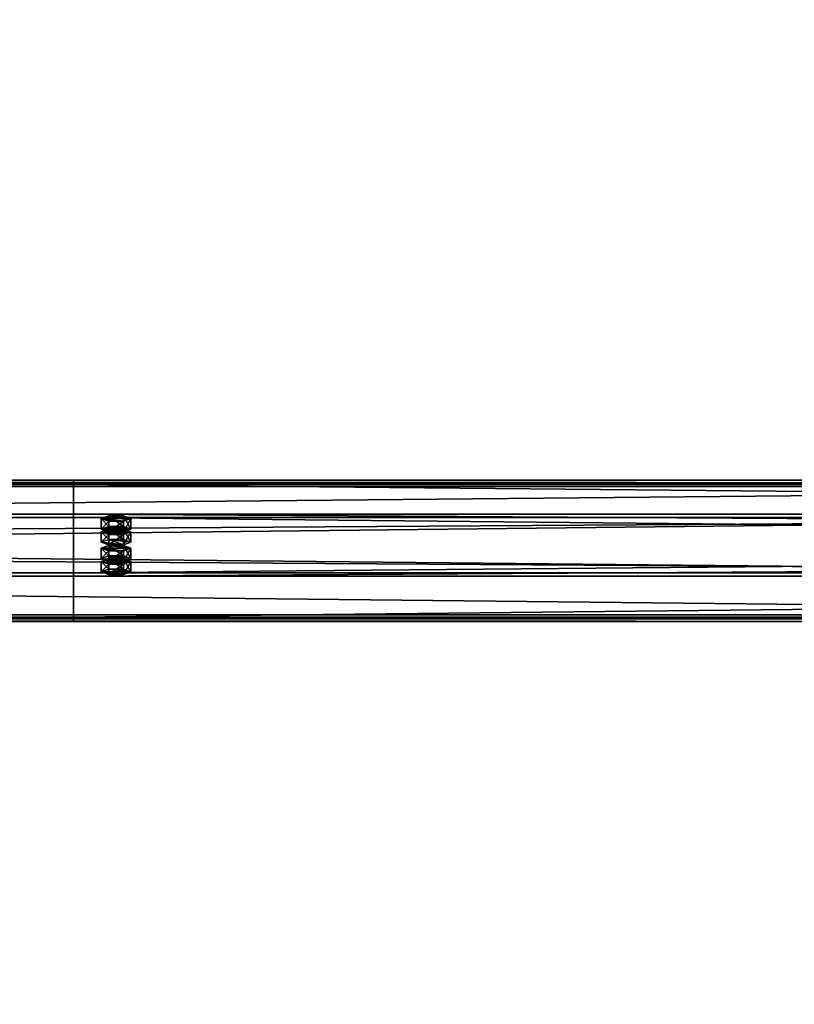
# Model space of a CAD drawing. Header units: millimetres. Extents: x -333 to 67333, y -930 to 39730.
# Tile 649 of 656: x 4862 to 5407, y 27432 to 28125. Entities that reach past the tile are written whole.
import ezdxf

# ---------------------------------------------------------------- set-up
doc = ezdxf.new("R2010")
doc.units = ezdxf.units.MM
for name, color, linetype in [('13', 7, 'Continuous'), ('3', 7, 'Continuous'), ('95', 7, 'Continuous')]:
    doc.layers.add(name, color=color, linetype=linetype)

msp = doc.modelspace()

# ---------------------------------------------------------------- meshes
at = {"layer": '13', "color": 30}
mesh = msp.add_polyface(dxfattribs=at)
corners = [(-330.01, 27704.63, 5790.63), (-330.01, 27777.02, 5775.24), (6099.99, 27777.02, 5775.24), (6099.99, 27704.63, 5790.63), (-330.01, 27735.85, 5581.57), (6099.99, 27735.85, 5581.57), (-330.01, 27796.5, 5568.68), (6099.99, 27796.5, 5568.68), (-330.01, 27799.2, 5581.4), (6099.99, 27799.2, 5581.4), (-330.01, 27801.15, 5580.98), (6099.99, 27801.15, 5580.98), (-330.01, 27798.04, 5566.31), (6099.99, 27798.04, 5566.31), (-330.01, 27733.48, 5580.03), (6099.99, 27733.48, 5580.03), (-330.01, 27774.64, 5773.7), (6099.99, 27774.64, 5773.7), (-330.01, 27706.17, 5788.26), (6099.99, 27706.17, 5788.26), (-330.01, 27703.47, 5775.54), (6099.99, 27703.47, 5775.54), (-330.01, 27701.51, 5775.96), (6099.99, 27701.51, 5775.96)]
mesh.append_faces([[corners[k] for k in face] for face in [(0, 2, 3, 3), (1, 5, 2, 2), (4, 7, 5, 5), (6, 9, 7, 7), (8, 11, 9, 9), (10, 13, 11, 11), (12, 15, 13, 13), (14, 17, 15, 15), (16, 19, 17, 17), (18, 21, 19, 19), (20, 23, 21, 21), (22, 3, 23, 23), (8, 12, 10, 10), (20, 0, 22, 22), (11, 7, 9, 9)]], dxfattribs={"vtx0": -1, "color": 30})
mesh.append_faces([[corners[k] for k in face] for face in [(1, 16, 4, 4), (16, 0, 18, 18), (18, 0, 20, 20), (14, 4, 16, 16), (3, 19, 23, 23), (19, 2, 17, 17), (15, 5, 13, 13), (5, 17, 2, 2), (13, 7, 11, 11)]], dxfattribs={"vtx0": -1, "vtx1": -1, "color": 30})
mesh.append_faces([[corners[k] for k in face] for face in [(12, 8, 6, 6), (16, 1, 0, 0), (6, 14, 12, 12), (14, 6, 4, 4), (19, 3, 2, 2), (5, 15, 17, 17), (13, 5, 7, 7)]], dxfattribs={"vtx0": -1, "vtx2": -1, "vtx3": -1, "color": 30})
mesh.append_faces([[corners[k] for k in face] for face in [(21, 23, 19, 19)]], dxfattribs={"vtx1": -1, "color": 30})
mesh.append_faces([[corners[k] for k in face] for face in [(0, 1, 2, 2), (1, 4, 5, 5), (4, 6, 7, 7), (6, 8, 9, 9), (8, 10, 11, 11), (10, 12, 13, 13), (12, 14, 15, 15), (14, 16, 17, 17), (16, 18, 19, 19), (18, 20, 21, 21), (20, 22, 23, 23), (22, 0, 3, 3)]], dxfattribs={"vtx2": -1, "vtx3": -1, "color": 30})
mesh = msp.add_polyface(dxfattribs=at)
corners = [(4899.99, 27704.63, 5790.63), (4899.99, 27777.02, 5775.24), (11699.99, 27777.02, 5775.24), (11699.99, 27704.63, 5790.63), (4899.99, 27735.85, 5581.57), (11699.99, 27735.85, 5581.57), (4899.99, 27796.5, 5568.68), (11699.99, 27796.5, 5568.68), (4899.99, 27799.2, 5581.4), (11699.99, 27799.2, 5581.4), (4899.99, 27801.15, 5580.98), (11699.99, 27801.15, 5580.98), (4899.99, 27798.04, 5566.31), (11699.99, 27798.04, 5566.31), (4899.99, 27733.48, 5580.03), (11699.99, 27733.48, 5580.03), (4899.99, 27774.64, 5773.7), (11699.99, 27774.64, 5773.7), (4899.99, 27706.17, 5788.26), (11699.99, 27706.17, 5788.26), (4899.99, 27703.47, 5775.54), (11699.99, 27703.47, 5775.54), (4899.99, 27701.51, 5775.96), (11699.99, 27701.51, 5775.96)]
mesh.append_faces([[corners[k] for k in face] for face in [(0, 2, 3, 3), (1, 5, 2, 2), (4, 7, 5, 5), (6, 9, 7, 7), (8, 11, 9, 9), (10, 13, 11, 11), (12, 15, 13, 13), (14, 17, 15, 15), (16, 19, 17, 17), (18, 21, 19, 19), (20, 23, 21, 21), (22, 3, 23, 23), (8, 12, 10, 10), (20, 0, 22, 22), (11, 7, 9, 9)]], dxfattribs={"vtx0": -1, "color": 30})
mesh.append_faces([[corners[k] for k in face] for face in [(1, 16, 4, 4), (16, 0, 18, 18), (18, 0, 20, 20), (14, 4, 16, 16), (3, 19, 23, 23), (19, 2, 17, 17), (15, 5, 13, 13), (5, 17, 2, 2), (13, 7, 11, 11)]], dxfattribs={"vtx0": -1, "vtx1": -1, "color": 30})
mesh.append_faces([[corners[k] for k in face] for face in [(12, 8, 6, 6), (16, 1, 0, 0), (6, 14, 12, 12), (14, 6, 4, 4), (19, 3, 2, 2), (5, 15, 17, 17), (13, 5, 7, 7)]], dxfattribs={"vtx0": -1, "vtx2": -1, "vtx3": -1, "color": 30})
mesh.append_faces([[corners[k] for k in face] for face in [(21, 23, 19, 19)]], dxfattribs={"vtx1": -1, "color": 30})
mesh.append_faces([[corners[k] for k in face] for face in [(0, 1, 2, 2), (1, 4, 5, 5), (4, 6, 7, 7), (6, 8, 9, 9), (8, 10, 11, 11), (10, 12, 13, 13), (12, 14, 15, 15), (14, 16, 17, 17), (16, 18, 19, 19), (18, 20, 21, 21), (20, 22, 23, 23), (22, 0, 3, 3)]], dxfattribs={"vtx2": -1, "vtx3": -1, "color": 30})
at = {"layer": '3', "color": 91}
mesh = msp.add_polyface(dxfattribs=at)
corners = [(5154.84, 29519.25, 5080.9), (5204.32, 29465.43, 5092.34), (345.84, 25191.12, 6000.85), (296.35, 25244.93, 5989.42), (5204.32, 29480.81, 5164.72), (345.84, 25206.5, 6073.24), (5154.84, 29534.63, 5153.28), (296.35, 25260.32, 6061.8), (5152.83, 29520.8, 5077.5), (5152.83, 29537.44, 5155.75), (294.35, 25263.12, 6064.27), (294.35, 25246.49, 5986.02), (5206.33, 29479.26, 5168.12), (347.84, 25204.94, 6076.64), (5206.33, 29462.62, 5089.87), (347.84, 25188.31, 5998.38)]
mesh.append_faces([[corners[k] for k in face] for face in [(0, 2, 3, 3), (1, 5, 2, 2), (4, 7, 5, 5), (6, 3, 7, 7), (8, 10, 11, 11), (9, 13, 10, 10), (12, 15, 13, 13), (14, 11, 15, 15)]], dxfattribs={"vtx0": -1, "color": 91})
mesh.append_faces([[corners[k] for k in face] for face in [(6, 8, 0, 0), (0, 8, 1, 1), (12, 4, 14, 14), (11, 3, 15, 15), (3, 10, 7, 7), (15, 2, 13, 13), (2, 15, 3, 3), (13, 7, 10, 10)]], dxfattribs={"vtx0": -1, "vtx1": -1, "color": 91})
mesh.append_faces([[corners[k] for k in face] for face in [(9, 6, 4, 4), (6, 9, 8, 8), (1, 8, 14, 14), (4, 12, 9, 9), (14, 4, 1, 1), (3, 11, 10, 10), (13, 2, 5, 5), (13, 5, 7, 7)]], dxfattribs={"vtx0": -1, "vtx2": -1, "vtx3": -1, "color": 91})
mesh.append_faces([[corners[k] for k in face] for face in [(0, 1, 2, 2), (1, 4, 5, 5), (4, 6, 7, 7), (6, 0, 3, 3), (8, 9, 10, 10), (9, 12, 13, 13), (12, 14, 15, 15), (14, 8, 11, 11)]], dxfattribs={"vtx2": -1, "vtx3": -1, "color": 91})
at = {"layer": '95', "color": 20}
mesh = msp.add_polyface(dxfattribs=at)
corners = [(4935.99, 27766.62, 5726.34), (4935.19, 27766, 5723.4), (4935.19, 27764.04, 5723.82), (4935.99, 27764.66, 5726.75), (4932.99, 27765.54, 5721.25), (4932.99, 27763.58, 5721.67), (4929.99, 27765.37, 5720.47), (4929.99, 27763.42, 5720.88), (4926.99, 27765.54, 5721.25), (4926.99, 27763.58, 5721.67), (4924.79, 27766, 5723.4), (4924.79, 27764.04, 5723.82), (4923.99, 27766.62, 5726.34), (4923.99, 27764.66, 5726.75), (4924.79, 27767.24, 5729.27), (4924.79, 27765.29, 5729.69), (4926.99, 27767.7, 5731.42), (4926.99, 27765.74, 5731.84), (4929.99, 27767.87, 5732.21), (4929.99, 27765.91, 5732.62), (4932.99, 27767.7, 5731.42), (4932.99, 27765.74, 5731.84), (4935.19, 27767.24, 5729.27), (4935.19, 27765.29, 5729.69), (4940.38, 27764.66, 5726.75), (4935.19, 27762.79, 5717.95), (4935.19, 27755.46, 5719.51), (4940.38, 27757.33, 5728.31), (4924.79, 27762.79, 5717.95), (4924.79, 27755.46, 5719.51), (4919.6, 27764.66, 5726.75), (4919.6, 27757.33, 5728.31), (4924.79, 27766.54, 5735.56), (4924.79, 27759.2, 5737.12), (4935.19, 27766.54, 5735.56), (4935.19, 27759.2, 5737.12), (4940.38, 27773.96, 5724.78), (4935.19, 27772.09, 5715.97), (4935.19, 27764.75, 5717.53), (4940.38, 27766.62, 5726.34), (4924.79, 27772.09, 5715.97), (4924.79, 27764.75, 5717.53), (4919.6, 27773.96, 5724.78), (4919.6, 27766.62, 5726.34), (4924.79, 27775.83, 5733.58), (4924.79, 27768.49, 5735.14), (4935.19, 27775.83, 5733.58), (4935.19, 27768.49, 5735.14), (4935.99, 27745.83, 5628.52), (4935.19, 27745.21, 5625.59), (4935.19, 27743.25, 5626), (4935.99, 27743.87, 5628.94), (4932.99, 27744.75, 5623.44), (4932.99, 27742.79, 5623.86), (4929.99, 27744.58, 5622.65), (4929.99, 27742.63, 5623.07), (4926.99, 27744.75, 5623.44), (4926.99, 27742.79, 5623.86), (4924.79, 27745.21, 5625.59), (4924.79, 27743.25, 5626), (4923.99, 27745.83, 5628.52), (4923.99, 27743.87, 5628.94), (4924.79, 27746.45, 5631.46), (4924.79, 27744.5, 5631.87), (4926.99, 27746.91, 5633.61), (4926.99, 27744.95, 5634.02), (4929.99, 27747.08, 5634.39), (4929.99, 27745.12, 5634.81), (4932.99, 27746.91, 5633.61), (4932.99, 27744.95, 5634.02), (4935.19, 27746.45, 5631.46), (4935.19, 27744.5, 5631.87), (4940.38, 27743.87, 5628.94), (4935.19, 27742, 5620.13), (4935.19, 27734.67, 5621.69), (4940.38, 27736.54, 5630.5), (4924.79, 27742, 5620.13), (4924.79, 27734.67, 5621.69), (4919.6, 27743.87, 5628.94), (4919.6, 27736.54, 5630.5), (4924.79, 27745.74, 5637.74), (4924.79, 27738.41, 5639.3), (4935.19, 27745.74, 5637.74), (4935.19, 27738.41, 5639.3), (4940.38, 27753.17, 5626.96), (4935.19, 27751.29, 5618.16), (4935.19, 27743.96, 5619.72), (4940.38, 27745.83, 5628.52), (4924.79, 27751.29, 5618.16), (4924.79, 27743.96, 5619.72), (4919.6, 27753.17, 5626.96), (4919.6, 27745.83, 5628.52), (4924.79, 27755.04, 5635.77), (4924.79, 27747.7, 5637.33), (4935.19, 27755.04, 5635.77), (4935.19, 27747.7, 5637.33)]
mesh.append_faces([[corners[k] for k in face] for face in [(0, 2, 3, 3), (1, 5, 2, 2), (4, 7, 5, 5), (6, 9, 7, 7), (8, 11, 9, 9), (10, 13, 11, 11), (12, 15, 13, 13), (14, 17, 15, 15), (16, 19, 17, 17), (18, 21, 19, 19), (20, 23, 21, 21), (22, 3, 23, 23), (4, 8, 6, 6), (16, 20, 18, 18), (23, 19, 21, 21), (11, 7, 9, 9), (24, 26, 27, 27), (25, 29, 26, 26), (28, 31, 29, 29), (30, 33, 31, 31), (32, 35, 33, 33), (34, 27, 35, 35), (25, 30, 28, 28), (32, 24, 34, 34), (27, 33, 35, 35), (31, 26, 29, 29), (36, 38, 39, 39), (37, 41, 38, 38), (40, 43, 41, 41), (42, 45, 43, 43), (44, 47, 45, 45), (46, 39, 47, 47), (37, 42, 40, 40), (44, 36, 46, 46), (39, 45, 47, 47), (43, 38, 41, 41), (48, 50, 51, 51), (49, 53, 50, 50), (52, 55, 53, 53), (54, 57, 55, 55), (56, 59, 57, 57), (58, 61, 59, 59), (60, 63, 61, 61), (62, 65, 63, 63), (64, 67, 65, 65), (66, 69, 67, 67), (68, 71, 69, 69), (70, 51, 71, 71), (52, 56, 54, 54), (64, 68, 66, 66), (71, 67, 69, 69), (59, 55, 57, 57), (72, 74, 75, 75), (73, 77, 74, 74), (76, 79, 77, 77), (78, 81, 79, 79), (80, 83, 81, 81), (82, 75, 83, 83), (73, 78, 76, 76), (80, 72, 82, 82), (75, 81, 83, 83), (79, 74, 77, 77), (84, 86, 87, 87), (85, 89, 86, 86), (88, 91, 89, 89), (90, 93, 91, 91), (92, 95, 93, 93), (94, 87, 95, 95), (85, 90, 88, 88), (92, 84, 94, 94), (87, 93, 95, 95), (91, 86, 89, 89)]], dxfattribs={"vtx0": -1, "color": 20})
mesh.append_faces([[corners[k] for k in face] for face in [(8, 4, 10, 10), (10, 1, 12, 12), (12, 1, 14, 14), (14, 22, 16, 16), (19, 23, 17, 17), (17, 3, 15, 15), (15, 2, 13, 13), (13, 5, 11, 11), (30, 24, 32, 32), (33, 26, 31, 31), (42, 36, 44, 44), (45, 39, 43, 43), (56, 52, 58, 58), (58, 49, 60, 60), (60, 49, 62, 62), (62, 70, 64, 64), (67, 71, 65, 65), (65, 51, 63, 63), (63, 50, 61, 61), (61, 53, 59, 59), (78, 73, 80, 80), (81, 75, 79, 79), (90, 84, 92, 92), (93, 86, 91, 91)]], dxfattribs={"vtx0": -1, "vtx1": -1, "color": 20})
mesh.append_faces([[corners[k] for k in face] for face in [(10, 4, 1, 1), (14, 1, 0, 0), (14, 0, 22, 22), (16, 22, 20, 20), (17, 23, 3, 3), (15, 3, 2, 2), (13, 2, 5, 5), (11, 5, 7, 7), (30, 25, 24, 24), (33, 27, 26, 26), (42, 37, 36, 36), (43, 39, 38, 38), (58, 52, 49, 49), (62, 49, 48, 48), (62, 48, 70, 70), (64, 70, 68, 68), (65, 71, 51, 51), (63, 51, 50, 50), (61, 50, 53, 53), (59, 53, 55, 55), (80, 73, 72, 72), (79, 75, 74, 74), (90, 85, 84, 84), (93, 87, 86, 86)]], dxfattribs={"vtx0": -1, "vtx2": -1, "vtx3": -1, "color": 20})
mesh.append_faces([[corners[k] for k in face] for face in [(0, 1, 2, 2), (1, 4, 5, 5), (4, 6, 7, 7), (6, 8, 9, 9), (8, 10, 11, 11), (10, 12, 13, 13), (12, 14, 15, 15), (14, 16, 17, 17), (16, 18, 19, 19), (18, 20, 21, 21), (20, 22, 23, 23), (22, 0, 3, 3), (24, 25, 26, 26), (25, 28, 29, 29), (28, 30, 31, 31), (30, 32, 33, 33), (32, 34, 35, 35), (34, 24, 27, 27), (36, 37, 38, 38), (37, 40, 41, 41), (40, 42, 43, 43), (42, 44, 45, 45), (44, 46, 47, 47), (46, 36, 39, 39), (48, 49, 50, 50), (49, 52, 53, 53), (52, 54, 55, 55), (54, 56, 57, 57), (56, 58, 59, 59), (58, 60, 61, 61), (60, 62, 63, 63), (62, 64, 65, 65), (64, 66, 67, 67), (66, 68, 69, 69), (68, 70, 71, 71), (70, 48, 51, 51), (72, 73, 74, 74), (73, 76, 77, 77), (76, 78, 79, 79), (78, 80, 81, 81), (80, 82, 83, 83), (82, 72, 75, 75), (84, 85, 86, 86), (85, 88, 89, 89), (88, 90, 91, 91), (90, 92, 93, 93), (92, 94, 95, 95), (94, 84, 87, 87)]], dxfattribs={"vtx2": -1, "vtx3": -1, "color": 20})

doc.saveas('drawing.dxf')
